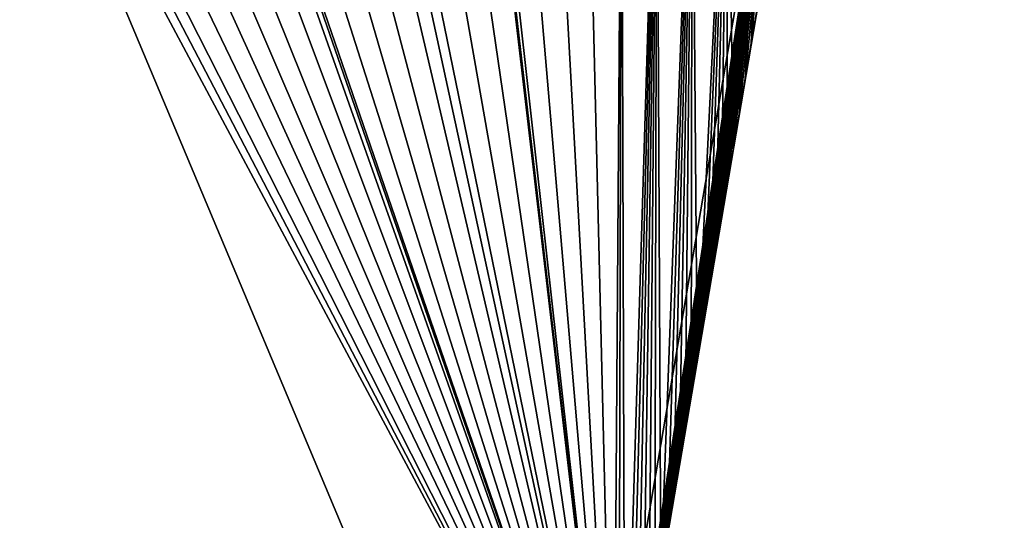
# Model space of a CAD drawing. Extents: x 22936 to 50368, y -4877 to 31080.
# Tile 516 of 601: x 48555 to 49462, y 4439 to 4900. Entities that reach past the tile are written whole.
import ezdxf

# ---------------------------------------------------------------- set-up
doc = ezdxf.new("R2010")
doc.units = 0
for name, color, linetype in [('01_GROS_OEUVRE', 251, 'CONTINUOUS'), ('03_COUVERTURE_BARDAGE', 44, 'CONTINUOUS'), ('08_AMENAGEMENTS_EXTERIEURS', 253, 'CONTINUOUS')]:
    doc.layers.add(name, color=color, linetype=linetype)

# ---------------------------------------------------------------- blocks, each defined once
blk = doc.blocks.new('GROUPER_17')
at = {"layer": '08_AMENAGEMENTS_EXTERIEURS'}
blk.add_line((2395.68, 2513.93), (2680.87, 4187.05), dxfattribs=at)
mesh = blk.add_polyface(dxfattribs=at)
corners = [(16.45, 1860.4), (0, 1328), (0, 1844.55), (1795, 1328), (33.02, 1876.27), (49.71, 1892.12), (66.55, 1907.89), (83.55, 1923.55), (100.74, 1939.04), (118.11, 1954.33), (135.7, 1969.37), (153.53, 1984.11), (171.6, 1998.5), (189.93, 2012.5), (208.55, 2026.07), (227.46, 2039.16), (246.69, 2051.72), (266.25, 2063.72), (286.11, 2075.18), (306.26, 2086.08), (326.69, 2096.46), (347.37, 2106.3), (368.28, 2115.64), (389.4, 2124.46), (410.72, 2132.79), (432.21, 2140.64), (453.87, 2148), (475.66, 2154.9), (497.57, 2161.34), (519.59, 2167.33), (541.68, 2172.89), (563.84, 2178.01), (586.04, 2182.71), (608.27, 2187), (630.51, 2190.89), (652.73, 2194.39), (674.92, 2197.5), (697.06, 2200.25), (719.14, 2202.62), (741.15, 2204.62), (763.1, 2206.23), (785, 2207.43), (806.84, 2208.22), (828.63, 2208.57), (850.38, 2208.48), (872.08, 2207.93), (893.75, 2206.9), (915.39, 2205.39), (936.99, 2203.38), (958.57, 2200.86), (980.13, 2197.81), (1001.67, 2194.22), (1023.19, 2190.07), (1044.71, 2185.36), (1066.22, 2180.06), (1087.73, 2174.17), (1109.23, 2167.67), (1130.75, 2160.55), (1152.27, 2152.79), (1173.81, 2144.38), (1195.36, 2135.31), (1216.93, 2125.59), (1238.5, 2115.38), (1260.06, 2104.88), (1281.58, 2094.27), (1303.04, 2083.75), (1324.43, 2073.52), (1345.72, 2063.77), (1366.89, 2054.69), (1387.93, 2046.48), (1408.82, 2039.32), (1429.54, 2033.42), (1450.06, 2028.98), (1470.36, 2026.17), (1490.44, 2025.2), (1510.26, 2026.26), (1529.82, 2029.54), (1549.07, 2035.18), (1567.96, 2043.07), (1586.43, 2053.03), (1604.39, 2064.91), (1621.79, 2078.53), (1638.55, 2093.74), (1654.6, 2110.37), (1669.89, 2128.24), (1684.32, 2147.2), (1697.85, 2167.08), (1710.39, 2187.71), (1721.89, 2208.92), (1732.26, 2230.56), (1741.45, 2252.45), (1749.38, 2274.43), (1756.03, 2296.38), (1761.5, 2318.27), (1765.9, 2340.13), (1769.36, 2361.94), (1771.99, 2383.72), (1773.91, 2405.46), (1775.24, 2427.19), (1776.09, 2448.89), (1776.59, 2470.58), (1776.85, 2492.26), (1777, 2513.93), (2395.68, 2513.93), (1845, 75), (1845, 0), (1332.44, 6187.9), (953.84, 4324.79), (744.56, 6114.92), (1503.53, 4690.87), (1872.82, 4324.79), (2843.74, 4811.2), (2680.87, 4187.05), (193.79, -1456.02), (188.09, -1836.1), (174.84, -1645.82), (233.16, -2021.44), (244.41, -1272.11), (308.78, -2196.56), (325.25, -1099.34), (412.78, -2356.46), (434, -942.64), (3662.14, -2801.42), (567.57, -806.46), (722.14, -694.7), (893.31, -610.54), (1076.21, -556.38), (1155.38, -537.12), (1232.99, -512.33), (1308.66, -482.14), (1382.02, -446.69), (1452.7, -406.15), (1520.35, -360.74), (1584.63, -310.68), (1645.22, -256.21), (1701.82, -197.6), (1754.16, -135.16), (1801.96, -69.18), (1795, 75)]
mesh.append_faces([[corners[k] for k in face] for face in [(0, 1, 2), (106, 107, 108), (113, 114, 115)]], dxfattribs={"vtx0": -1})
mesh.append_faces([[corners[k] for k in face] for face in [(1, 0, 3), (104, 103, 105), (107, 109, 110), (110, 111, 112), (114, 113, 116), (116, 117, 118), (118, 119, 120), (120, 121, 122), (122, 112, 111)]], dxfattribs={"vtx0": -1, "vtx1": -1})
mesh.append_faces([[corners[k] for k in face] for face in [(3, 103, 104), (122, 105, 103)]], dxfattribs={"vtx0": -1, "vtx1": -1, "vtx2": -1})
mesh.append_faces([[corners[k] for k in face] for face in [(3, 0, 4), (3, 4, 5), (3, 5, 6), (3, 6, 7), (3, 7, 8), (3, 8, 9), (3, 9, 10), (3, 10, 11), (3, 11, 12), (3, 12, 13), (3, 13, 14), (3, 14, 15), (3, 15, 16), (3, 16, 17), (3, 17, 18), (3, 18, 19), (3, 19, 20), (3, 20, 21), (3, 21, 22), (3, 22, 23), (3, 23, 24), (3, 24, 25), (3, 25, 26), (3, 26, 27), (3, 27, 28), (3, 28, 29), (3, 29, 30), (3, 30, 31), (3, 31, 32), (3, 32, 33), (3, 33, 34), (3, 34, 35), (3, 35, 36), (3, 36, 37), (3, 37, 38), (3, 38, 39), (3, 39, 40), (3, 40, 41), (3, 41, 42), (3, 42, 43), (3, 43, 44), (3, 44, 45), (3, 45, 46), (3, 46, 47), (3, 47, 48), (3, 48, 49), (3, 49, 50), (3, 50, 51), (3, 51, 52), (3, 52, 53), (3, 53, 54), (3, 54, 55), (3, 55, 56), (3, 56, 57), (3, 57, 58), (3, 58, 59), (3, 59, 60), (3, 60, 61), (3, 61, 62), (3, 62, 63), (3, 63, 64), (3, 64, 65), (3, 65, 66), (3, 66, 67), (3, 67, 68), (3, 68, 69), (3, 69, 70), (3, 70, 71), (3, 71, 72), (3, 72, 73), (3, 73, 74), (3, 74, 75), (3, 75, 76), (3, 76, 77), (3, 77, 78), (3, 78, 79), (3, 79, 80), (3, 80, 81), (3, 81, 82), (3, 82, 83), (3, 83, 84), (3, 84, 85), (3, 85, 86), (3, 86, 87), (3, 87, 88), (3, 88, 89), (3, 89, 90), (3, 90, 91), (3, 91, 92), (3, 92, 93), (3, 93, 94), (3, 94, 95), (3, 95, 96), (3, 96, 97), (3, 97, 98), (3, 98, 99), (3, 99, 100), (3, 100, 101), (3, 101, 102), (3, 102, 103), (107, 106, 109), (110, 109, 111), (116, 113, 117), (118, 117, 119), (120, 119, 121), (122, 121, 123), (122, 123, 124), (122, 124, 125), (122, 125, 126), (122, 126, 127), (122, 127, 128), (122, 128, 129), (122, 129, 130), (122, 130, 131), (122, 131, 132), (122, 132, 133), (122, 133, 134), (122, 134, 135), (122, 135, 136), (122, 136, 137), (122, 137, 105), (122, 103, 112)]], dxfattribs={"vtx0": -1, "vtx2": -1})
mesh.append_faces([[corners[k] for k in face] for face in [(104, 138, 3)]], dxfattribs={"vtx2": -1})
blk = doc.blocks.new('GROUPER_6')
at = {"layer": '01_GROS_OEUVRE', "color": 7}
for p, q in [((6728.71, 223.53), (6900.78, 1233.01)), ((6678.45, 47.72, 640), (6877.7, 1216.65, 640)), ((6678.45, 47.72, 610), (6877.7, 1216.65, 610)), ((6855.61, 968.04, 640), (6861.16, 1000.57, 640)), ((6850.07, 935.51, 640), (6855.61, 968.04, 640)), ((6855.61, 968.04, 290), (6855.61, 968.04, 640)), ((6844.52, 902.98, 640), (6850.07, 935.51, 640)), ((6850.07, 935.51, 290), (6850.07, 935.51, 640)), ((6838.98, 870.45, 640), (6844.52, 902.98, 640)), ((6833.43, 837.92, 640), (6838.98, 870.45, 640)), ((6838.98, 870.45, 290), (6838.98, 870.45, 640)), ((6827.89, 805.39, 640), (6833.43, 837.92, 640)), ((6833.43, 837.92, 290), (6833.43, 837.92, 640)), ((6822.34, 772.86, 640), (6827.89, 805.39, 640)), ((6827.89, 805.39, 290), (6827.89, 805.39, 640)), ((6816.8, 740.32, 640), (6822.34, 772.86, 640)), ((6822.34, 772.86, 290), (6822.34, 772.86, 640)), ((6811.25, 707.79, 640), (6816.8, 740.32, 640)), ((6816.8, 740.32, 290), (6816.8, 740.32, 640)), ((6805.71, 675.26, 640), (6811.25, 707.79, 640)), ((6811.25, 707.79, 290), (6811.25, 707.79, 640)), ((6800.16, 642.73, 640), (6805.71, 675.26, 640)), ((6805.71, 675.26, 290), (6805.71, 675.26, 440)), ((6805.71, 675.26, 440), (6805.71, 675.26, 640)), ((6794.62, 610.2, 640), (6800.16, 642.73, 640)), ((6800.16, 642.73, 290), (6800.16, 642.73, 440)), ((6800.16, 642.73, 440), (6800.16, 642.73, 640)), ((6789.07, 577.67, 640), (6794.62, 610.2, 640)), ((6783.53, 545.14, 640), (6789.07, 577.67, 640)), ((6789.07, 577.67, 290), (6789.07, 577.67, 440)), ((6789.07, 577.67, 440), (6789.07, 577.67, 640)), ((6777.98, 512.61, 640), (6783.53, 545.14, 640)), ((6783.53, 545.14, 290), (6783.53, 545.14, 440)), ((6783.53, 545.14, 440), (6783.53, 545.14, 640))]:
    blk.add_line(p, q, dxfattribs=at)
at = {"layer": '01_GROS_OEUVRE'}
for p, q in [((6855.61, 968.04, 290), (6861.16, 1000.57, 290)), ((6850.07, 935.51, 290), (6855.61, 968.04, 290)), ((6844.52, 902.98, 290), (6850.07, 935.51, 290)), ((6838.98, 870.45, 290), (6844.52, 902.98, 290)), ((6833.43, 837.92, 290), (6838.98, 870.45, 290)), ((6827.89, 805.39, 290), (6833.43, 837.92, 290)), ((6822.34, 772.86, 290), (6827.89, 805.39, 290)), ((6816.8, 740.32, 290), (6822.34, 772.86, 290)), ((6811.25, 707.79, 290), (6816.8, 740.32, 290)), ((6805.71, 675.26, 290), (6811.25, 707.79, 290)), ((6800.16, 642.73, 290), (6805.71, 675.26, 290)), ((6794.62, 610.2, 290), (6800.16, 642.73, 290)), ((6794.62, 610.2, 440), (6800.16, 642.73, 440)), ((6789.07, 577.67, 290), (6794.62, 610.2, 290)), ((6789.07, 577.67, 440), (6794.62, 610.2, 440)), ((6783.53, 545.14, 290), (6789.07, 577.67, 290)), ((6783.53, 545.14, 440), (6789.07, 577.67, 440)), ((6777.98, 512.61, 290), (6783.53, 545.14, 290))]:
    blk.add_line(p, q, dxfattribs=at)
at = {"layer": '01_GROS_OEUVRE', "color": 253}
for p, q in [((6844.52, 902.98, 290), (6844.52, 902.98, 640)), ((6794.62, 610.2, 290), (6794.62, 610.2, 440)), ((6794.62, 610.2, 440), (6794.62, 610.2, 640))]:
    blk.add_line(p, q, dxfattribs=at)
at = {"layer": '03_COUVERTURE_BARDAGE'}
blk.add_line((6800.16, 642.73, 440), (6805.71, 675.26, 440), dxfattribs=at)
at = {"layer": '01_GROS_OEUVRE', "color": 7}
mesh = blk.add_polyface(dxfattribs=at)
corners = [(4348.02, 1046.53), (4348.02, 690.53), (4328.02, 1046.53), (4328.02, 223.53), (4727.52, 223.53), (4727.52, 243.53), (5542.02, 690.53), (4864.52, 243.53), (6154.54, 1580.39), (5300.02, 1560.39), (5300.02, 1580.39), (5300.02, 1545.39), (5300.02, 843.53), (5542.02, 843.53), (5910.52, 243.53), (5910.52, 223.53), (6118.06, 1366.42), (6075.02, 243.53), (6147.84, 1361.35), (6144.48, 1341.63), (6502.68, 1300.86), (6499.32, 1281.15), (6348.94, 1327.07), (6728.71, 223.53), (6075.02, 223.53), (6345.58, 1307.35), (6606.77, 1262.83), (6610.13, 1282.55), (6900.78, 1233.01), (4864.52, 223.53)]
mesh.append_faces([[corners[k] for k in face] for face in [(8, 9, 10), (17, 23, 24), (23, 27, 28), (7, 15, 29)]], dxfattribs={"vtx0": -1, "color": 7})
mesh.append_faces([[corners[k] for k in face] for face in [(3, 1, 4), (4, 1, 5), (5, 6, 7), (9, 8, 11), (11, 8, 12), (12, 8, 13), (14, 16, 17)]], dxfattribs={"vtx0": -1, "vtx1": -1, "color": 7})
mesh.append_faces([[corners[k] for k in face] for face in [(13, 8, 14), (23, 17, 16), (23, 16, 19), (23, 22, 21), (15, 7, 6)]], dxfattribs={"vtx0": -1, "vtx1": -1, "vtx2": -1, "color": 7})
mesh.append_faces([[corners[k] for k in face] for face in [(1, 3, 2), (5, 1, 6), (13, 14, 15), (14, 8, 16), (23, 19, 25), (23, 25, 22), (23, 21, 26), (23, 26, 27), (15, 6, 13)]], dxfattribs={"vtx0": -1, "vtx2": -1, "color": 7})
mesh.append_faces([[corners[k] for k in face] for face in [(0, 1, 2), (18, 19, 16), (20, 21, 22)]], dxfattribs={"vtx1": -1, "color": 7})
mesh = blk.add_polyface(dxfattribs=at)
corners = [(6694.8, 24.65, 640), (5935.17, 174.42, 640), (5912.09, 158.06, 640), (6678.45, 47.72, 640), (6877.7, 1216.65, 640), (6700.35, 57.18, 640), (6705.89, 89.71, 640), (6711.44, 122.24, 640), (6716.98, 154.77, 640), (6722.53, 187.3, 640), (6728.07, 219.83, 640), (6733.62, 252.36, 640), (6739.17, 284.89, 640), (6744.71, 317.42, 640), (6750.26, 349.95, 640), (6755.8, 382.49, 640), (6761.35, 415.02, 640), (6766.89, 447.55, 640), (6772.44, 480.08, 640), (6777.98, 512.61, 640), (6783.53, 545.14, 640), (6789.07, 577.67, 640), (6794.62, 610.2, 640), (6800.16, 642.73, 640), (6805.71, 675.26, 640), (6811.25, 707.79, 640), (6816.8, 740.32, 640), (6822.34, 772.86, 640), (6827.89, 805.39, 640), (6833.43, 837.92, 640), (6838.98, 870.45, 640), (6844.52, 902.98, 640), (6850.07, 935.51, 640), (6855.61, 968.04, 640), (6861.16, 1000.57, 640), (6866.7, 1033.1, 640), (6872.25, 1065.63, 640), (6877.79, 1098.16, 640), (6089.87, 1201.02, 640), (6134.42, 1343.35, 640), (6118.06, 1366.42, 640), (6150.6, 1360.88, 640), (6183.13, 1355.33, 640), (6215.66, 1349.79, 640), (6248.19, 1344.24, 640), (6280.72, 1338.7, 640), (6313.25, 1333.15, 640), (6345.78, 1327.61, 640), (6378.31, 1322.06, 640), (6410.84, 1316.52, 640), (6443.37, 1310.97, 640), (6475.9, 1305.43, 640), (6508.43, 1299.88, 640), (6540.96, 1294.34, 640), (6573.5, 1288.79, 640), (6606.03, 1283.25, 640), (6638.56, 1277.7, 640), (6671.09, 1272.16, 640), (6703.62, 1266.61, 640), (6736.15, 1261.07, 640), (6768.68, 1255.52, 640), (6801.21, 1249.98, 640), (6833.74, 1244.43, 640), (6866.27, 1238.89, 640), (6898.8, 1233.34, 640), (6883.34, 1130.69, 640), (6888.88, 1163.22, 640), (6894.43, 1195.76, 640), (6899.97, 1228.29, 640), (6900.78, 1233.01, 640)]
mesh.append_faces([[corners[k] for k in face] for face in [(64, 68, 69)]], dxfattribs={"vtx0": -1, "color": 7})
mesh.append_faces([[corners[k] for k in face] for face in [(0, 1, 2), (1, 0, 3), (3, 0, 4), (38, 39, 40), (40, 39, 41), (41, 4, 42), (42, 4, 43), (43, 4, 44), (44, 4, 45), (45, 4, 46), (46, 4, 47), (47, 4, 48), (48, 4, 49), (49, 4, 50), (50, 4, 51), (51, 4, 52), (52, 4, 53), (53, 4, 54), (54, 4, 55), (55, 4, 56), (56, 4, 57), (57, 4, 58), (58, 4, 59), (59, 4, 60), (60, 4, 61), (61, 4, 62), (62, 4, 63), (63, 4, 64)]], dxfattribs={"vtx0": -1, "vtx1": -1, "color": 7})
mesh.append_faces([[corners[k] for k in face] for face in [(64, 4, 37)]], dxfattribs={"vtx0": -1, "vtx1": -1, "vtx2": -1, "color": 7})
mesh.append_faces([[corners[k] for k in face] for face in [(4, 0, 5), (4, 5, 6), (4, 6, 7), (4, 7, 8), (4, 8, 9), (4, 9, 10), (4, 10, 11), (4, 11, 12), (4, 12, 13), (4, 13, 14), (4, 14, 15), (4, 15, 16), (4, 16, 17), (4, 17, 18), (4, 18, 19), (4, 19, 20), (4, 20, 21), (4, 21, 22), (4, 22, 23), (4, 23, 24), (4, 24, 25), (4, 25, 26), (4, 26, 27), (4, 27, 28), (4, 28, 29), (4, 29, 30), (4, 30, 31), (4, 31, 32), (4, 32, 33), (4, 33, 34), (4, 34, 35), (4, 35, 36), (4, 36, 37), (1, 38, 2), (38, 1, 39), (41, 39, 4), (64, 37, 65), (64, 65, 66), (64, 66, 67), (64, 67, 68)]], dxfattribs={"vtx0": -1, "vtx2": -1, "color": 7})
at = {"layer": '01_GROS_OEUVRE'}
mesh = blk.add_polyface(dxfattribs=at)
corners = [(6118.06, 1366.42, 290), (6728.71, 223.53, 290), (5923.25, 223.53, 290), (6150.6, 1360.88, 290), (6183.13, 1355.33, 290), (6215.66, 1349.79, 290), (6248.19, 1344.24, 290), (6280.72, 1338.7, 290), (6313.25, 1333.15, 290), (6345.78, 1327.61, 290), (6378.31, 1322.06, 290), (6410.84, 1316.52, 290), (6443.37, 1310.97, 290), (6475.9, 1305.43, 290), (6508.43, 1299.88, 290), (6540.96, 1294.34, 290), (6573.5, 1288.79, 290), (6606.03, 1283.25, 290), (6638.56, 1277.7, 290), (6671.09, 1272.16, 290), (6703.62, 1266.61, 290), (6736.15, 1261.07, 290), (6733.62, 252.36, 290), (6739.17, 284.89, 290), (6768.68, 1255.52, 290), (6744.71, 317.42, 290), (6750.26, 349.95, 290), (6755.8, 382.49, 290), (6761.35, 415.02, 290), (6766.89, 447.55, 290), (6772.44, 480.08, 290), (6801.21, 1249.98, 290), (6777.98, 512.61, 290), (6783.53, 545.14, 290), (6789.07, 577.67, 290), (6794.62, 610.2, 290), (6800.16, 642.73, 290), (6805.71, 675.26, 290), (6833.74, 1244.43, 290), (6811.25, 707.79, 290), (6816.8, 740.32, 290), (6822.34, 772.86, 290), (6827.89, 805.39, 290), (6833.43, 837.92, 290), (6838.98, 870.45, 290), (6866.27, 1238.89, 290), (6844.52, 902.98, 290), (6850.07, 935.51, 290), (6855.61, 968.04, 290), (6861.16, 1000.57, 290), (6866.7, 1033.1, 290), (6898.8, 1233.34, 290), (6872.25, 1065.63, 290), (6877.79, 1098.16, 290), (6883.34, 1130.69, 290), (6888.88, 1163.22, 290), (6894.43, 1195.76, 290), (6899.97, 1228.29, 290), (6900.78, 1233.01, 290)]
mesh.append_faces([[corners[k] for k in face] for face in [(0, 1, 2), (57, 51, 58)]], dxfattribs={"vtx0": -1})
mesh.append_faces([[corners[k] for k in face] for face in [(1, 21, 22), (22, 21, 23), (23, 24, 25), (25, 24, 26), (26, 24, 27), (27, 24, 28), (28, 24, 29), (29, 24, 30), (30, 31, 32), (32, 31, 33), (33, 31, 34), (34, 31, 35), (35, 31, 36), (36, 31, 37), (37, 38, 39), (39, 38, 40), (40, 38, 41), (41, 38, 42), (42, 38, 43), (43, 38, 44), (44, 45, 46), (46, 45, 47), (47, 45, 48), (48, 45, 49), (49, 45, 50), (50, 51, 52), (52, 51, 53), (53, 51, 54), (54, 51, 55), (55, 51, 56), (56, 51, 57)]], dxfattribs={"vtx0": -1, "vtx1": -1})
mesh.append_faces([[corners[k] for k in face] for face in [(1, 0, 3), (1, 3, 4), (1, 4, 5), (1, 5, 6), (1, 6, 7), (1, 7, 8), (1, 8, 9), (1, 9, 10), (1, 10, 11), (1, 11, 12), (1, 12, 13), (1, 13, 14), (1, 14, 15), (1, 15, 16), (1, 16, 17), (1, 17, 18), (1, 18, 19), (1, 19, 20), (1, 20, 21), (23, 21, 24), (30, 24, 31), (37, 31, 38), (44, 38, 45), (50, 45, 51)]], dxfattribs={"vtx0": -1, "vtx2": -1})
at = {"layer": '01_GROS_OEUVRE', "color": 253}
mesh = blk.add_polyface(dxfattribs=at)
corners = [(6678.45, 47.72, 610), (6134.42, 1343.35, 610), (5935.17, 174.42, 610), (6877.7, 1216.65, 610)]
mesh.append_faces([[corners[k] for k in face] for face in [(0, 1, 2), (1, 0, 3)]], dxfattribs={"vtx0": -1, "color": 253})
at = {"layer": '01_GROS_OEUVRE', "color": 250}
mesh = blk.add_polyface(dxfattribs=at)
corners = [(6900.78, 1233.01), (6728.71, 223.53, 290), (6728.71, 223.53), (6733.62, 252.36, 290), (6739.17, 284.89, 290), (6744.71, 317.42, 290), (6750.26, 349.95, 290), (6755.8, 382.49, 290), (6761.35, 415.02, 290), (6766.89, 447.55, 290), (6772.44, 480.08, 290), (6777.98, 512.61, 290), (6783.53, 545.14, 290), (6789.07, 577.67, 290), (6794.62, 610.2, 290), (6800.16, 642.73, 290), (6805.71, 675.26, 290), (6811.25, 707.79, 290), (6816.8, 740.32, 290), (6822.34, 772.86, 290), (6827.89, 805.39, 290), (6833.43, 837.92, 290), (6838.98, 870.45, 290), (6844.52, 902.98, 290), (6850.07, 935.51, 290), (6855.61, 968.04, 290), (6861.16, 1000.57, 290), (6866.7, 1033.1, 290), (6872.25, 1065.63, 290), (6877.79, 1098.16, 290), (6883.34, 1130.69, 290), (6888.88, 1163.22, 290), (6894.43, 1195.76, 290), (6899.97, 1228.29, 290), (6900.78, 1233.01, 290)]
mesh.append_faces([[corners[k] for k in face] for face in [(0, 1, 2), (33, 0, 34)]], dxfattribs={"vtx0": -1, "color": 250})
mesh.append_faces([[corners[k] for k in face] for face in [(1, 0, 3), (3, 0, 4), (4, 0, 5), (5, 0, 6), (6, 0, 7), (7, 0, 8), (8, 0, 9), (9, 0, 10), (10, 0, 11), (11, 0, 12), (12, 0, 13), (13, 0, 14), (14, 0, 15), (15, 0, 16), (16, 0, 17), (17, 0, 18), (18, 0, 19), (19, 0, 20), (20, 0, 21), (21, 0, 22), (22, 0, 23), (23, 0, 24), (24, 0, 25), (25, 0, 26), (26, 0, 27), (27, 0, 28), (28, 0, 29), (29, 0, 30), (30, 0, 31), (31, 0, 32), (32, 0, 33)]], dxfattribs={"vtx0": -1, "vtx1": -1, "color": 250})
at = {"layer": '01_GROS_OEUVRE', "color": 7}
mesh = blk.add_polyface(dxfattribs=at)
corners = [(6877.7, 1216.65, 640), (6678.45, 47.72, 610), (6678.45, 47.72, 640), (6877.7, 1216.65, 610)]
mesh.append_faces([[corners[k] for k in face] for face in [(0, 1, 2), (1, 0, 3)]], dxfattribs={"vtx0": -1, "color": 7})
at = {"layer": '01_GROS_OEUVRE', "color": 253}
mesh = blk.add_polyface(dxfattribs=at)
corners = [(6855.61, 968.04, 290), (6861.16, 1000.57, 640), (6855.61, 968.04, 640), (6861.16, 1000.57, 540), (6861.16, 1000.57, 290)]
mesh.append_faces([[corners[k] for k in face] for face in [(0, 1, 2), (3, 0, 4)]], dxfattribs={"vtx0": -1, "color": 253})
mesh.append_faces([[corners[k] for k in face] for face in [(1, 0, 3)]], dxfattribs={"vtx0": -1, "vtx1": -1, "color": 253})
mesh = blk.add_polyface(dxfattribs=at)
corners = [(6850.07, 935.51, 290), (6855.61, 968.04, 640), (6850.07, 935.51, 640), (6855.61, 968.04, 290)]
mesh.append_faces([[corners[k] for k in face] for face in [(0, 1, 2), (1, 0, 3)]], dxfattribs={"vtx0": -1, "color": 253})
mesh = blk.add_polyface(dxfattribs=at)
corners = [(6844.52, 902.98, 290), (6850.07, 935.51, 640), (6844.52, 902.98, 640), (6850.07, 935.51, 290)]
mesh.append_faces([[corners[k] for k in face] for face in [(0, 1, 2), (1, 0, 3)]], dxfattribs={"vtx0": -1, "color": 253})
mesh = blk.add_polyface(dxfattribs=at)
corners = [(6838.98, 870.45, 290), (6844.52, 902.98, 640), (6838.98, 870.45, 640), (6844.52, 902.98, 290)]
mesh.append_faces([[corners[k] for k in face] for face in [(0, 1, 2), (1, 0, 3)]], dxfattribs={"vtx0": -1, "color": 253})
mesh = blk.add_polyface(dxfattribs=at)
corners = [(6833.43, 837.92, 290), (6838.98, 870.45, 640), (6833.43, 837.92, 640), (6838.98, 870.45, 290)]
mesh.append_faces([[corners[k] for k in face] for face in [(0, 1, 2), (1, 0, 3)]], dxfattribs={"vtx0": -1, "color": 253})
mesh = blk.add_polyface(dxfattribs=at)
corners = [(6827.89, 805.39, 290), (6833.43, 837.92, 640), (6827.89, 805.39, 640), (6833.43, 837.92, 290)]
mesh.append_faces([[corners[k] for k in face] for face in [(0, 1, 2), (1, 0, 3)]], dxfattribs={"vtx0": -1, "color": 253})
mesh = blk.add_polyface(dxfattribs=at)
corners = [(6822.34, 772.86, 290), (6827.89, 805.39, 640), (6822.34, 772.86, 640), (6827.89, 805.39, 290)]
mesh.append_faces([[corners[k] for k in face] for face in [(0, 1, 2), (1, 0, 3)]], dxfattribs={"vtx0": -1, "color": 253})
mesh = blk.add_polyface(dxfattribs=at)
corners = [(6816.8, 740.32, 290), (6822.34, 772.86, 640), (6816.8, 740.32, 640), (6822.34, 772.86, 290)]
mesh.append_faces([[corners[k] for k in face] for face in [(0, 1, 2), (1, 0, 3)]], dxfattribs={"vtx0": -1, "color": 253})
mesh = blk.add_polyface(dxfattribs=at)
corners = [(6811.25, 707.79, 290), (6816.8, 740.32, 640), (6811.25, 707.79, 640), (6816.8, 740.32, 290)]
mesh.append_faces([[corners[k] for k in face] for face in [(0, 1, 2), (1, 0, 3)]], dxfattribs={"vtx0": -1, "color": 253})
mesh = blk.add_polyface(dxfattribs=at)
corners = [(6805.71, 675.26, 440), (6811.25, 707.79, 640), (6805.71, 675.26, 640), (6805.71, 675.26, 290), (6811.25, 707.79, 290)]
mesh.append_faces([[corners[k] for k in face] for face in [(0, 1, 2), (1, 3, 4)]], dxfattribs={"vtx0": -1, "color": 253})
mesh.append_faces([[corners[k] for k in face] for face in [(1, 0, 3)]], dxfattribs={"vtx0": -1, "vtx2": -1, "color": 253})
mesh = blk.add_polyface(dxfattribs=at)
corners = [(6800.16, 642.73, 440), (6805.71, 675.26, 640), (6800.16, 642.73, 640), (6805.71, 675.26, 440)]
mesh.append_faces([[corners[k] for k in face] for face in [(0, 1, 2), (1, 0, 3)]], dxfattribs={"vtx0": -1, "color": 253})
at = {"layer": '01_GROS_OEUVRE', "color": 251}
mesh = blk.add_polyface(dxfattribs=at)
corners = [(6800.16, 642.73, 290), (6805.71, 675.26, 440), (6800.16, 642.73, 440), (6805.71, 675.26, 290)]
mesh.append_faces([[corners[k] for k in face] for face in [(0, 1, 2), (1, 0, 3)]], dxfattribs={"vtx0": -1, "color": 251})
at = {"layer": '01_GROS_OEUVRE', "color": 253}
mesh = blk.add_polyface(dxfattribs=at)
corners = [(6794.62, 610.2, 440), (6800.16, 642.73, 640), (6794.62, 610.2, 640), (6800.16, 642.73, 440)]
mesh.append_faces([[corners[k] for k in face] for face in [(0, 1, 2), (1, 0, 3)]], dxfattribs={"vtx0": -1, "color": 253})
at = {"layer": '01_GROS_OEUVRE', "color": 251}
mesh = blk.add_polyface(dxfattribs=at)
corners = [(6794.62, 610.2, 290), (6800.16, 642.73, 440), (6794.62, 610.2, 440), (6800.16, 642.73, 290)]
mesh.append_faces([[corners[k] for k in face] for face in [(0, 1, 2), (1, 0, 3)]], dxfattribs={"vtx0": -1, "color": 251})
at = {"layer": '01_GROS_OEUVRE', "color": 253}
mesh = blk.add_polyface(dxfattribs=at)
corners = [(6789.07, 577.67, 440), (6794.62, 610.2, 640), (6789.07, 577.67, 640), (6794.62, 610.2, 440)]
mesh.append_faces([[corners[k] for k in face] for face in [(0, 1, 2), (1, 0, 3)]], dxfattribs={"vtx0": -1, "color": 253})
at = {"layer": '01_GROS_OEUVRE', "color": 251}
mesh = blk.add_polyface(dxfattribs=at)
corners = [(6789.07, 577.67, 290), (6794.62, 610.2, 440), (6789.07, 577.67, 440), (6794.62, 610.2, 290)]
mesh.append_faces([[corners[k] for k in face] for face in [(0, 1, 2), (1, 0, 3)]], dxfattribs={"vtx0": -1, "color": 251})
at = {"layer": '01_GROS_OEUVRE', "color": 253}
mesh = blk.add_polyface(dxfattribs=at)
corners = [(6783.53, 545.14, 440), (6789.07, 577.67, 640), (6783.53, 545.14, 640), (6789.07, 577.67, 440)]
mesh.append_faces([[corners[k] for k in face] for face in [(0, 1, 2), (1, 0, 3)]], dxfattribs={"vtx0": -1, "color": 253})
at = {"layer": '01_GROS_OEUVRE', "color": 251}
mesh = blk.add_polyface(dxfattribs=at)
corners = [(6783.53, 545.14, 290), (6789.07, 577.67, 440), (6783.53, 545.14, 440), (6789.07, 577.67, 290)]
mesh.append_faces([[corners[k] for k in face] for face in [(0, 1, 2), (1, 0, 3)]], dxfattribs={"vtx0": -1, "color": 251})
at = {"layer": '01_GROS_OEUVRE', "color": 253}
mesh = blk.add_polyface(dxfattribs=at)
corners = [(6777.98, 512.61, 290), (6783.53, 545.14, 640), (6777.98, 512.61, 640), (6783.53, 545.14, 440), (6783.53, 545.14, 290)]
mesh.append_faces([[corners[k] for k in face] for face in [(0, 1, 2), (3, 0, 4)]], dxfattribs={"vtx0": -1, "color": 253})
mesh.append_faces([[corners[k] for k in face] for face in [(1, 0, 3)]], dxfattribs={"vtx0": -1, "vtx1": -1, "color": 253})

msp = doc.modelspace()

# ---------------------------------------------------------------- block references
at = {"layer": '01_GROS_OEUVRE', "color": 251}
msp.add_blockref('GROUPER_6', (42373.17, 3910.33), dxfattribs=at)
at = {"layer": '08_AMENAGEMENTS_EXTERIEURS', "color": 54}
msp.add_blockref('GROUPER_17', (46706.19, 1619.93), dxfattribs=at)

doc.saveas('drawing.dxf')
